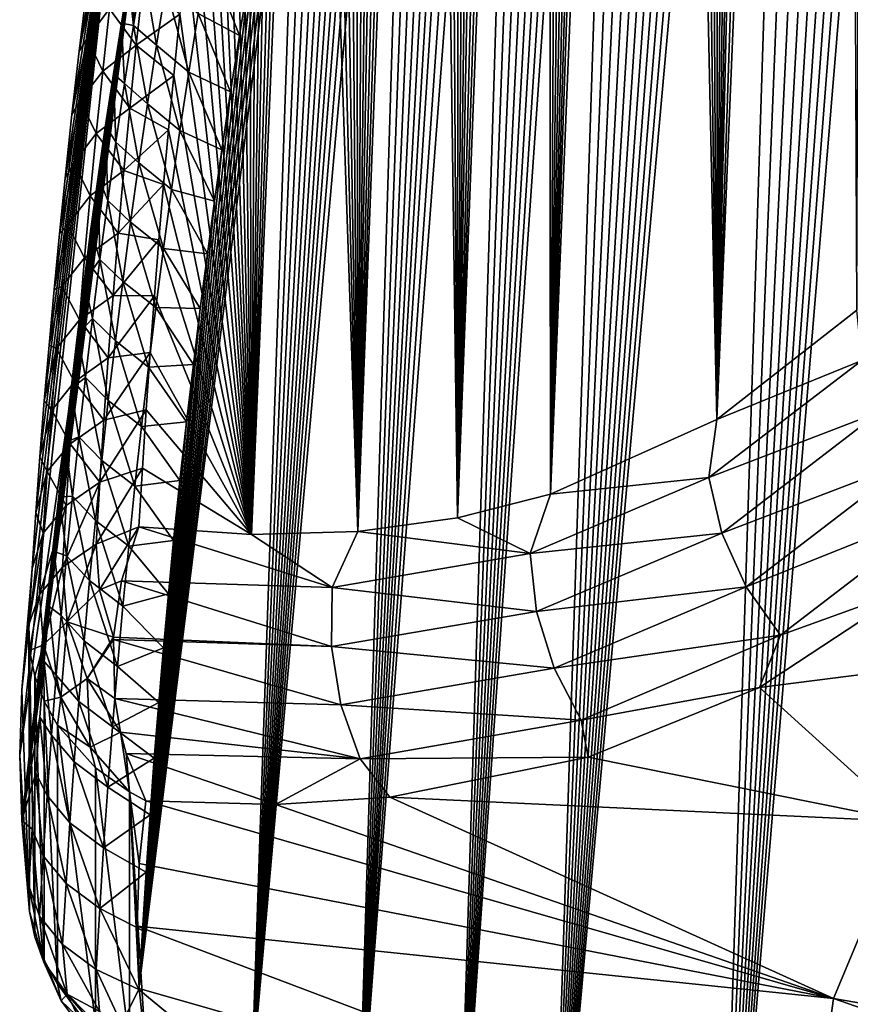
# Model space of a CAD drawing. Header units: metres. Extents: x -109 to 109, y -452 to 89.
# Tile 411 of 656: x 51.55 to 58.92, y -61.57 to -52.84. Entities that reach past the tile are written whole.
import ezdxf

# ---------------------------------------------------------------- set-up
doc = ezdxf.new("R2010")
doc.units = ezdxf.units.M
doc.layers.add('solid_k244270000c71_000_01_01', color=7, linetype='CONTINUOUS')

msp = doc.modelspace()

# ---------------------------------------------------------------- linework, layer by layer
at = {"layer": 'solid_k244270000c71_000_01_01'}
for points in [[(58.977356, -55.414265, 51.151218), (59.078644, -28.75354, 30.00012), (58.861858, -29.168509, 29.949097)], [(57.734726, -56.383423, 49.535679), (58.861858, -29.168509, 29.949097), (58.62178, -29.663279, 29.937052)], [(57.734726, -56.383423, 49.535679), (58.977356, -55.414265, 51.151218), (58.861858, -29.168509, 29.949097)], [(57.734726, -56.383423, 49.535679), (58.62178, -29.663279, 29.937052), (58.358158, -30.246037, 29.973164)], [(57.734726, -56.383423, 49.535679), (58.358158, -30.246037, 29.973164), (58.217323, -30.57308, 30.011999)], [(57.734726, -56.383423, 49.535679), (58.217323, -30.57308, 30.011999), (58.070343, -30.926153, 30.066753)], [(57.734726, -56.383423, 49.535679), (58.070343, -30.926153, 30.066753), (57.917103, -31.306305, 30.13843)], [(57.734726, -56.383423, 49.535679), (57.917103, -31.306305, 30.13843), (57.757484, -31.714895, 30.228279)], [(57.734726, -56.383423, 49.535679), (57.757484, -31.714895, 30.228279), (57.591381, -32.154144, 30.338236)], [(57.734726, -56.383423, 49.535679), (57.591381, -32.154144, 30.338236), (57.41869, -32.624855, 30.469128)], [(57.734726, -56.383423, 49.535679), (57.41869, -32.624855, 30.469128), (57.239338, -33.12986, 30.623398)], [(56.258945, -57.045113, 47.88673), (57.239338, -33.12986, 30.623398), (57.053246, -33.670612, 30.802397)], [(56.258945, -57.045113, 47.88673), (57.734726, -56.383423, 49.535679), (57.239338, -33.12986, 30.623398)], [(56.258945, -57.045113, 47.88673), (57.053246, -33.670612, 30.802397), (56.925396, -34.052017, 30.936386)], [(56.258945, -57.045113, 47.88673), (56.925396, -34.052017, 30.936386), (56.79451, -34.450832, 31.082731)], [(56.258945, -57.045113, 47.88673), (56.79451, -34.450832, 31.082731), (56.660599, -34.868553, 31.242683)], [(56.258945, -57.045113, 47.88673), (56.660599, -34.868553, 31.242683), (56.523621, -35.304604, 31.415842)], [(56.258945, -57.045113, 47.88673), (56.523621, -35.304604, 31.415842), (56.383659, -35.76115, 31.604057)], [(56.258945, -57.045113, 47.88673), (56.383659, -35.76115, 31.604057), (56.240681, -36.238136, 31.807314)], [(55.433678, -57.253407, 47.051598), (56.240681, -36.238136, 31.807314), (56.094746, -36.7365, 32.026485)], [(55.433678, -57.253407, 47.051598), (56.258945, -57.045113, 47.88673), (56.240681, -36.238136, 31.807314)], [(55.433678, -57.253407, 47.051598), (56.094746, -36.7365, 32.026485), (55.94598, -37.25824, 32.263306)], [(55.433678, -57.253407, 47.051598), (55.94598, -37.25824, 32.263306), (55.794312, -37.802612, 32.517178)], [(55.433678, -57.253407, 47.051598), (55.794312, -37.802612, 32.517178), (55.678829, -38.227417, 32.720276)], [(57.734528, -65.832397, 36.041077), (59.445171, -37.984074, 16.108624), (59.604755, -38.018047, 15.842284)], [(57.734528, -65.832397, 36.041077), (59.269676, -37.984177, 16.413589), (59.445171, -37.984074, 16.108624)], [(57.734528, -65.832397, 36.041077), (59.074516, -38.02655, 16.766474), (59.269676, -37.984177, 16.413589)], [(57.734528, -65.832397, 36.041077), (59.604755, -38.018047, 15.842284), (59.751698, -38.080597, 15.607064)], [(57.734528, -65.832397, 36.041077), (58.857353, -38.121574, 17.174843), (59.074516, -38.02655, 16.766474)], [(57.734528, -65.832397, 36.041077), (59.751698, -38.080597, 15.607064), (59.88937, -38.169247, 15.396356)], [(57.734528, -65.832397, 36.041077), (58.617283, -38.280582, 17.644276), (58.857353, -38.121574, 17.174843)], [(55.433678, -57.253407, 47.051598), (55.678829, -38.227417, 32.720276), (55.561905, -38.666973, 32.934761)], [(57.734528, -65.832397, 36.041077), (59.88937, -38.169247, 15.396356), (60.020508, -38.283016, 15.205)], [(56.258865, -64.509315, 37.2267), (58.488449, -38.387348, 17.903341), (58.617283, -38.280582, 17.644276)], [(57.734528, -65.832397, 36.041077), (56.258865, -64.509315, 37.2267), (58.617283, -38.280582, 17.644276)], [(58.97718, -67.019043, 34.577881), (57.734528, -65.832397, 36.041077), (60.020508, -38.283016, 15.205)], [(56.258865, -64.509315, 37.2267), (58.35368, -38.514755, 18.179802), (58.488449, -38.387348, 17.903341)], [(56.258865, -64.509315, 37.2267), (58.212875, -38.66362, 18.473969), (58.35368, -38.514755, 18.179802)], [(55.433678, -57.253407, 47.051598), (55.561905, -38.666973, 32.934761), (55.443462, -39.120533, 33.159996)], [(56.258865, -64.509315, 37.2267), (58.065937, -38.836323, 18.787138), (58.212875, -38.66362, 18.473969)], [(56.258865, -64.509315, 37.2267), (57.912735, -39.034161, 19.119949), (58.065937, -38.836323, 18.787138)], [(56.258865, -64.509315, 37.2267), (57.753151, -39.258751, 19.473244), (57.912735, -39.034161, 19.119949)], [(55.433678, -57.253407, 47.051598), (55.443462, -39.120533, 33.159996), (55.323715, -39.589615, 33.397369)], [(56.258865, -64.509315, 37.2267), (57.587097, -39.512741, 19.848469), (57.753151, -39.258751, 19.473244)], [(56.258865, -64.509315, 37.2267), (57.414471, -39.797203, 20.246111), (57.587097, -39.512741, 19.848469)], [(55.433678, -57.253407, 47.051598), (55.323715, -39.589615, 33.397369), (55.202827, -40.075489, 33.648026)], [(56.258865, -64.509315, 37.2267), (57.235172, -40.115337, 20.667988), (57.414471, -39.797203, 20.246111)], [(54.550137, -57.374477, 46.21056), (55.202827, -40.075489, 33.648026), (55.080627, -40.576984, 33.910889)], [(54.550137, -57.374477, 46.21056), (55.433678, -57.253407, 47.051598), (55.202827, -40.075489, 33.648026)], [(56.258865, -64.509315, 37.2267), (57.049129, -40.468922, 21.114994), (57.235172, -40.115337, 20.667988)], [(55.43364, -63.795826, 37.708031), (56.92131, -40.725548, 21.427626), (57.049129, -40.468922, 21.114994)], [(56.258865, -64.509315, 37.2267), (55.43364, -63.795826, 37.708031), (57.049129, -40.468922, 21.114994)], [(54.550137, -57.374477, 46.21056), (55.080627, -40.576984, 33.910889), (54.95734, -41.095322, 34.187111)], [(55.43364, -63.795826, 37.708031), (56.790462, -40.999737, 21.752388), (56.92131, -40.725548, 21.427626)], [(55.43364, -63.795826, 37.708031), (56.656593, -41.293179, 22.090246), (56.790462, -40.999737, 21.752388)], [(54.550137, -57.374477, 46.21056), (54.95734, -41.095322, 34.187111), (54.833309, -41.632389, 34.478455)], [(55.43364, -63.795826, 37.708031), (56.519672, -41.605293, 22.440807), (56.656593, -41.293179, 22.090246)], [(54.550137, -57.374477, 46.21056), (54.833309, -41.632389, 34.478455), (54.733456, -42.075127, 34.722004)], [(55.43364, -63.795826, 37.708031), (56.379772, -41.938553, 22.805464), (56.519672, -41.605293, 22.440807)], [(55.43364, -63.795826, 37.708031), (56.236862, -42.292927, 23.18417), (56.379772, -41.938553, 22.805464)], [(54.550137, -57.374477, 46.21056), (54.733456, -42.075127, 34.722004), (54.633022, -42.529293, 34.974686)], [(55.43364, -63.795826, 37.708031), (56.091, -42.669556, 23.577511), (56.236862, -42.292927, 23.18417)], [(54.550137, -57.374477, 46.21056), (54.633022, -42.529293, 34.974686), (54.53228, -42.996021, 35.237595)], [(54.550117, -63.046932, 38.109436), (55.942318, -43.070736, 23.986769), (56.091, -42.669556, 23.577511)], [(55.43364, -63.795826, 37.708031), (54.550117, -63.046932, 38.109436), (56.091, -42.669556, 23.577511)], [(54.550137, -57.374477, 46.21056), (54.53228, -42.996021, 35.237595), (54.431503, -43.476456, 35.511829)], [(54.550117, -63.046932, 38.109436), (55.790737, -43.49567, 24.411442), (55.942318, -43.070736, 23.986769)], [(54.550137, -57.374477, 46.21056), (54.431503, -43.476456, 35.511829), (54.330608, -43.970303, 35.797066)], [(54.550117, -63.046932, 38.109436), (55.675327, -43.831928, 24.741125), (55.790737, -43.49567, 24.411442)], [(54.550117, -63.046932, 38.109436), (55.558479, -44.183922, 25.080761), (55.675327, -43.831928, 24.741125)], [(54.550137, -57.374477, 46.21056), (54.330608, -43.970303, 35.797066), (54.229443, -44.476845, 36.092602)], [(54.550117, -63.046932, 38.109436), (55.440117, -44.550793, 25.429871), (55.558479, -44.183922, 25.080761)], [(54.550137, -57.374477, 46.21056), (54.229443, -44.476845, 36.092602), (54.128391, -44.997501, 36.39983)], [(54.550117, -63.046932, 38.109436), (55.320454, -44.934353, 25.7894), (55.440117, -44.550793, 25.429871)], [(54.550117, -63.046932, 38.109436), (55.199661, -45.336121, 26.160147), (55.320454, -44.934353, 25.7894)], [(53.608372, -57.40308, 45.36454), (54.128391, -44.997501, 36.39983), (54.027847, -45.53371, 36.720146)], [(53.608372, -57.40308, 45.36454), (54.550137, -57.374477, 46.21056), (54.128391, -44.997501, 36.39983)], [(54.550117, -63.046932, 38.109436), (55.07756, -45.754684, 26.541384), (55.199661, -45.336121, 26.160147)], [(53.608372, -57.40308, 45.36454), (54.027847, -45.53371, 36.720146), (53.927864, -46.085823, 37.053822)], [(53.608356, -62.261723, 38.425667), (54.954376, -46.191536, 26.933859), (55.07756, -45.754684, 26.541384)], [(54.550117, -63.046932, 38.109436), (53.608356, -62.261723, 38.425667), (55.07756, -45.754684, 26.541384)], [(53.608372, -57.40308, 45.36454), (53.927864, -46.085823, 37.053822), (53.82803, -46.65247, 37.399426)], [(53.608356, -62.261723, 38.425667), (54.830456, -46.648975, 27.338743), (54.954376, -46.191536, 26.933859)], [(53.608356, -62.261723, 38.425667), (54.730694, -47.029228, 27.67135), (54.830456, -46.648975, 27.338743)], [(53.608372, -57.40308, 45.36454), (53.82803, -46.65247, 37.399426), (53.745358, -47.136776, 37.697613)], [(53.608356, -62.261723, 38.425667), (54.63036, -47.421951, 28.011562), (54.730694, -47.029228, 27.67135)], [(53.608372, -57.40308, 45.36454), (53.745358, -47.136776, 37.697613), (53.663536, -47.633049, 38.006077)], [(53.608356, -62.261723, 38.425667), (54.529716, -47.828564, 28.360067), (54.63036, -47.421951, 28.011562)], [(53.608372, -57.40308, 45.36454), (53.663536, -47.633049, 38.006077), (53.582932, -48.142193, 38.325756)], [(53.608356, -62.261723, 38.425667), (54.429043, -48.250477, 28.717558), (54.529716, -47.828564, 28.360067)], [(53.608372, -57.40308, 45.36454), (53.582932, -48.142193, 38.325756), (53.503166, -48.663078, 38.65546)], [(53.608356, -62.261723, 38.425667), (54.328259, -48.687286, 29.083868), (54.429043, -48.250477, 28.717558)], [(53.608372, -57.40308, 45.36454), (53.503166, -48.663078, 38.65546), (53.424095, -49.195332, 38.994747)], [(53.608356, -62.261723, 38.425667), (54.227211, -49.138096, 29.458569), (54.328259, -48.687286, 29.083868)], [(53.608356, -62.261723, 38.425667), (54.126278, -49.604694, 29.842518), (54.227211, -49.138096, 29.458569)], [(53.608372, -57.40308, 45.36454), (53.424095, -49.195332, 38.994747), (53.346218, -49.740387, 39.345074)], [(53.608356, -62.261723, 38.425667), (54.025852, -50.088882, 30.236588), (54.126278, -49.604694, 29.842518)], [(53.608372, -57.40308, 45.36454), (53.346218, -49.740387, 39.345074), (53.280788, -50.218853, 39.655235)], [(52.608517, -61.438896, 38.650555), (53.925991, -50.591045, 30.641026), (54.025852, -50.088882, 30.236588)], [(53.608356, -62.261723, 38.425667), (52.608517, -61.438896, 38.650555), (54.025852, -50.088882, 30.236588)], [(53.608372, -57.40308, 45.36454), (53.280788, -50.218853, 39.655235), (53.216919, -50.708694, 39.975471)], [(52.608517, -61.438896, 38.650555), (53.826279, -51.109375, 31.055033), (53.925991, -50.591045, 30.641026)], [(53.608372, -57.40308, 45.36454), (53.216919, -50.708694, 39.975471), (53.154484, -51.211044, 40.306507)], [(52.470245, -50.854004, 35.608356), (52.582333, -52.099659, 33.738354), (51.551472, -59.359497, 41.563969)], [(51.57196, -58.779675, 42.39204), (52.470245, -50.854004, 35.608356), (51.551472, -59.359497, 41.563969)], [(51.57196, -58.779675, 42.39204), (51.663021, -57.704185, 42.865921), (52.470245, -50.854004, 35.608356)], [(51.663021, -57.704185, 42.865921), (51.69566, -57.208294, 42.515732), (52.470245, -50.854004, 35.608356)], [(51.69566, -57.208294, 42.515732), (51.731312, -56.712933, 42.168491), (52.470245, -50.854004, 35.608356)], [(51.731312, -56.712933, 42.168491), (51.769947, -56.218121, 41.824192), (52.470245, -50.854004, 35.608356)], [(51.769947, -56.218121, 41.824192), (51.811535, -55.723869, 41.482838), (52.470245, -50.854004, 35.608356)], [(51.811535, -55.723869, 41.482838), (51.856052, -55.230202, 41.144424), (52.470245, -50.854004, 35.608356)], [(51.856052, -55.230202, 41.144424), (51.9035, -54.73679, 40.808697), (52.470245, -50.854004, 35.608356)], [(51.9035, -54.73679, 40.808697), (51.953934, -54.242912, 40.475109), (52.470245, -50.854004, 35.608356)], [(51.953934, -54.242912, 40.475109), (52.015121, -53.678852, 40.097145), (52.470245, -50.854004, 35.608356)], [(52.015121, -53.678852, 40.097145), (52.079929, -53.11639, 39.723526), (52.470245, -50.854004, 35.608356)], [(52.079929, -53.11639, 39.723526), (52.148148, -52.556767, 39.355137), (52.470245, -50.854004, 35.608356)], [(52.608517, -61.438896, 38.650555), (53.74371, -51.555004, 31.407913), (53.826279, -51.109375, 31.055033)], [(53.608372, -57.40308, 45.36454), (53.154484, -51.211044, 40.306507), (53.092697, -51.726181, 40.64793)], [(52.608517, -61.438896, 38.650555), (53.661995, -52.014339, 31.768496), (53.74371, -51.555004, 31.407913)], [(53.608372, -57.40308, 45.36454), (53.092697, -51.726181, 40.64793), (53.032143, -52.252529, 40.998962)], [(52.608517, -61.438896, 38.650555), (53.581501, -52.48856, 32.137299), (53.661995, -52.014339, 31.768496)], [(52.582333, -52.099659, 33.738354), (51.57196, -59.939316, 40.735901), (51.551472, -59.359497, 41.563969)], [(52.582333, -52.099659, 33.738354), (52.517406, -52.479912, 34.03587), (51.57196, -59.939316, 40.735901)], [(52.562103, -52.886997, 33.86076), (52.517406, -52.479912, 34.03587), (52.582333, -52.099659, 33.738354)], [(52.645817, -52.372051, 33.471321), (52.562103, -52.886997, 33.86076), (52.582333, -52.099659, 33.738354)], [(53.608372, -57.40308, 45.36454), (53.032143, -52.252529, 40.998962), (52.97348, -52.788433, 41.358849)], [(53.219669, -52.267242, 32.353497), (53.501858, -52.976135, 32.513649), (53.134068, -52.783192, 32.749928)], [(53.219669, -52.267242, 32.353497), (53.581501, -52.48856, 32.137299), (53.501858, -52.976135, 32.513649)], [(52.645817, -52.372051, 33.471321), (52.765015, -53.063049, 33.443821), (52.562103, -52.886997, 33.86076)], [(52.645817, -52.372051, 33.471321), (52.848629, -52.543652, 33.049477), (52.765015, -53.063049, 33.443821)], [(52.215218, -52.450748, 39.796635), (52.148148, -52.556767, 39.355137), (52.079929, -53.11639, 39.723526)], [(52.149963, -53.003132, 40.168987), (52.215218, -52.450748, 39.796635), (52.079929, -53.11639, 39.723526)], [(52.349205, -52.73975, 40.516045), (52.215218, -52.450748, 39.796635), (52.149963, -53.003132, 40.168987)], [(52.517406, -52.479912, 34.03587), (52.453705, -52.866467, 34.336281), (51.57196, -59.939316, 40.735901)], [(52.58596, -53.064056, 41.189232), (52.64653, -52.50687, 40.81292), (52.349205, -52.73975, 40.516045)], [(52.562103, -52.886997, 33.86076), (52.453705, -52.866467, 34.336281), (52.517406, -52.479912, 34.03587)], [(52.58596, -53.064056, 41.189232), (52.97348, -52.788433, 41.358849), (52.64653, -52.50687, 40.81292)], [(52.608517, -61.438896, 38.650555), (53.501858, -52.976135, 32.513649), (53.581501, -52.48856, 32.137299)], [(53.051956, -53.301064, 33.14465), (52.765015, -53.063049, 33.443821), (52.848629, -52.543652, 33.049477)], [(53.134068, -52.783192, 32.749928), (53.051956, -53.301064, 33.14465), (52.848629, -52.543652, 33.049477)], [(52.288277, -53.293602, 40.891182), (52.349205, -52.73975, 40.516045), (52.149963, -53.003132, 40.168987)], [(52.58596, -53.064056, 41.189232), (52.349205, -52.73975, 40.516045), (52.288277, -53.293602, 40.891182)], [(52.58596, -53.064056, 41.189232), (52.917374, -53.332249, 41.726807), (52.97348, -52.788433, 41.358849)], [(53.608372, -57.40308, 45.36454), (52.97348, -52.788433, 41.358849), (52.917374, -53.332249, 41.726807)], [(53.134068, -52.783192, 32.749928), (53.422916, -53.476536, 32.897354), (53.051956, -53.301064, 33.14465)], [(53.134068, -52.783192, 32.749928), (53.501858, -52.976135, 32.513649), (53.422916, -53.476536, 32.897354)], [(52.453705, -52.866467, 34.336281), (52.382473, -53.316158, 34.683254), (51.57196, -59.939316, 40.735901)], [(52.481976, -53.403625, 34.248608), (52.382473, -53.316158, 34.683254), (52.453705, -52.866467, 34.336281)], [(52.562103, -52.886997, 33.86076), (52.481976, -53.403625, 34.248608), (52.453705, -52.866467, 34.336281)], [(52.562103, -52.886997, 33.86076), (52.684971, -53.584232, 33.836517), (52.481976, -53.403625, 34.248608)], [(52.562103, -52.886997, 33.86076), (52.765015, -53.063049, 33.443821), (52.684971, -53.584232, 33.836517)], [(52.608517, -61.438896, 38.650555), (53.422916, -53.476536, 32.897354), (53.501858, -52.976135, 32.513649)], [(52.149963, -53.003132, 40.168987), (52.079929, -53.11639, 39.723526), (52.015121, -53.678852, 40.097145)], [(52.088409, -53.554619, 40.543236), (52.149963, -53.003132, 40.168987), (52.015121, -53.678852, 40.097145)], [(52.288277, -53.293602, 40.891182), (52.149963, -53.003132, 40.168987), (52.088409, -53.554619, 40.543236)], [(52.528984, -53.620293, 41.567547), (52.58596, -53.064056, 41.189232), (52.288277, -53.293602, 40.891182)], [(52.528984, -53.620293, 41.567547), (52.917374, -53.332249, 41.726807), (52.58596, -53.064056, 41.189232)], [(52.97332, -53.820789, 33.537697), (52.684971, -53.584232, 33.836517), (52.765015, -53.063049, 33.443821)], [(53.051956, -53.301064, 33.14465), (52.97332, -53.820789, 33.537697), (52.765015, -53.063049, 33.443821)], [(52.382473, -53.316158, 34.683254), (52.31353, -53.770973, 35.031487), (51.57196, -59.939316, 40.735901)], [(52.230976, -53.846539, 41.268234), (52.288277, -53.293602, 40.891182), (52.088409, -53.554619, 40.543236)], [(52.528984, -53.620293, 41.567547), (52.288277, -53.293602, 40.891182), (52.230976, -53.846539, 41.268234)], [(52.405411, -53.921886, 34.634907), (52.31353, -53.770973, 35.031487), (52.382473, -53.316158, 34.683254)], [(52.481976, -53.403625, 34.248608), (52.405411, -53.921886, 34.634907), (52.382473, -53.316158, 34.683254)], [(52.528984, -53.620293, 41.567547), (52.870911, -53.813278, 42.05479), (52.917374, -53.332249, 41.726807)], [(53.608372, -57.40308, 45.36454), (52.917374, -53.332249, 41.726807), (52.870911, -53.813278, 42.05479)], [(53.051956, -53.301064, 33.14465), (53.345161, -53.991657, 33.289295), (52.97332, -53.820789, 33.537697)], [(53.051956, -53.301064, 33.14465), (53.422916, -53.476536, 32.897354), (53.345161, -53.991657, 33.289295)], [(52.481976, -53.403625, 34.248608), (52.608475, -54.10714, 34.227612), (52.405411, -53.921886, 34.634907)], [(52.481976, -53.403625, 34.248608), (52.684971, -53.584232, 33.836517), (52.608475, -54.10714, 34.227612)], [(52.608517, -61.438896, 38.650555), (53.345161, -53.991657, 33.289295), (53.422916, -53.476536, 32.897354)], [(52.088409, -53.554619, 40.543236), (52.015121, -53.678852, 40.097145), (51.953934, -54.242912, 40.475109)], [(52.030537, -54.105206, 40.919334), (52.088409, -53.554619, 40.543236), (51.953934, -54.242912, 40.475109)], [(52.230976, -53.846539, 41.268234), (52.088409, -53.554619, 40.543236), (52.030537, -54.105206, 40.919334)], [(52.898144, -54.342304, 33.929104), (52.608475, -54.10714, 34.227612), (52.684971, -53.584232, 33.836517)], [(52.97332, -53.820789, 33.537697), (52.898144, -54.342304, 33.929104), (52.684971, -53.584232, 33.836517)], [(52.475586, -54.175571, 41.947815), (52.528984, -53.620293, 41.567547), (52.230976, -53.846539, 41.268234)], [(52.475586, -54.175571, 41.947815), (52.870911, -53.813278, 42.05479), (52.528984, -53.620293, 41.567547)], [(52.31353, -53.770973, 35.031487), (52.247185, -54.229225, 35.379612), (51.57196, -59.939316, 40.735901)], [(52.332386, -54.441711, 35.019699), (52.247185, -54.229225, 35.379612), (52.31353, -53.770973, 35.031487)], [(52.405411, -53.921886, 34.634907), (52.332386, -54.441711, 35.019699), (52.31353, -53.770973, 35.031487)], [(52.177292, -54.39856, 41.647141), (52.230976, -53.846539, 41.268234), (52.030537, -54.105206, 40.919334)], [(52.475586, -54.175571, 41.947815), (52.230976, -53.846539, 41.268234), (52.177292, -54.39856, 41.647141)], [(52.475586, -54.175571, 41.947815), (52.827106, -54.298653, 42.388138), (52.870911, -53.813278, 42.05479)], [(53.608372, -57.40308, 45.36454), (52.870911, -53.813278, 42.05479), (52.827106, -54.298653, 42.388138)], [(52.97332, -53.820789, 33.537697), (53.279839, -54.446339, 33.632473), (52.898144, -54.342304, 33.929104)], [(52.97332, -53.820789, 33.537697), (53.345161, -53.991657, 33.289295), (53.279839, -54.446339, 33.632473)], [(52.405411, -53.921886, 34.634907), (52.535507, -54.631706, 34.617134), (52.332386, -54.441711, 35.019699)], [(52.405411, -53.921886, 34.634907), (52.608475, -54.10714, 34.227612), (52.535507, -54.631706, 34.617134)], [(52.608517, -61.438896, 38.650555), (53.279839, -54.446339, 33.632473), (53.345161, -53.991657, 33.289295)], [(52.030537, -54.105206, 40.919334), (51.953934, -54.242912, 40.475109), (51.9035, -54.73679, 40.808697)], [(51.976341, -54.654903, 41.297226), (52.030537, -54.105206, 40.919334), (51.9035, -54.73679, 40.808697)], [(52.177292, -54.39856, 41.647141), (52.030537, -54.105206, 40.919334), (51.976341, -54.654903, 41.297226)], [(52.826412, -54.865536, 34.318913), (52.535507, -54.631706, 34.617134), (52.608475, -54.10714, 34.227612)], [(52.898144, -54.342304, 33.929104), (52.826412, -54.865536, 34.318913), (52.608475, -54.10714, 34.227612)], [(52.425766, -54.729897, 42.329994), (52.475586, -54.175571, 41.947815), (52.177292, -54.39856, 41.647141)], [(52.425766, -54.729897, 42.329994), (52.827106, -54.298653, 42.388138), (52.475586, -54.175571, 41.947815)], [(52.247185, -54.229225, 35.379612), (52.183533, -54.690514, 35.727234), (51.57196, -59.939316, 40.735901)], [(52.26289, -54.963051, 35.403011), (52.183533, -54.690514, 35.727234), (52.247185, -54.229225, 35.379612)], [(52.332386, -54.441711, 35.019699), (52.26289, -54.963051, 35.403011), (52.247185, -54.229225, 35.379612)], [(52.425766, -54.729897, 42.329994), (52.785431, -54.789753, 42.727474), (52.827106, -54.298653, 42.388138)], [(53.608372, -57.40308, 45.36454), (52.827106, -54.298653, 42.388138), (52.785431, -54.789753, 42.727474)], [(52.127216, -54.949661, 42.027874), (52.177292, -54.39856, 41.647141), (51.976341, -54.654903, 41.297226)], [(52.425766, -54.729897, 42.329994), (52.177292, -54.39856, 41.647141), (52.127216, -54.949661, 42.027874)], [(52.898144, -54.342304, 33.929104), (53.216068, -54.914406, 33.982914), (52.826412, -54.865536, 34.318913)], [(52.898144, -54.342304, 33.929104), (53.279839, -54.446339, 33.632473), (53.216068, -54.914406, 33.982914)], [(52.332386, -54.441711, 35.019699), (52.466053, -55.157871, 35.005123), (52.26289, -54.963051, 35.403011)], [(52.332386, -54.441711, 35.019699), (52.535507, -54.631706, 34.617134), (52.466053, -55.157871, 35.005123)], [(52.608517, -61.438896, 38.650555), (53.216068, -54.914406, 33.982914), (53.279839, -54.446339, 33.632473)], [(51.976341, -54.654903, 41.297226), (51.9035, -54.73679, 40.808697), (51.856052, -55.230202, 41.144424)], [(51.925812, -55.203709, 41.67688), (51.976341, -54.654903, 41.297226), (51.856052, -55.230202, 41.144424)], [(52.127216, -54.949661, 42.027874), (51.976341, -54.654903, 41.297226), (51.925812, -55.203709, 41.67688)], [(52.75811, -55.39043, 34.707146), (52.466053, -55.157871, 35.005123), (52.535507, -54.631706, 34.617134)], [(52.826412, -54.865536, 34.318913), (52.75811, -55.39043, 34.707146), (52.535507, -54.631706, 34.617134)], [(52.183533, -54.690514, 35.727234), (52.122238, -55.157589, 36.076412), (51.57196, -59.939316, 40.735901)], [(52.26289, -54.963051, 35.403011), (52.122238, -55.157589, 36.076412), (52.183533, -54.690514, 35.727234)], [(52.379517, -55.283253, 42.714046), (52.425766, -54.729897, 42.329994), (52.127216, -54.949661, 42.027874)], [(52.379517, -55.283253, 42.714046), (52.785431, -54.789753, 42.727474), (52.425766, -54.729897, 42.329994)], [(52.379517, -55.283253, 42.714046), (52.745846, -55.286694, 43.072834), (52.785431, -54.789753, 42.727474)], [(53.608372, -57.40308, 45.36454), (52.785431, -54.789753, 42.727474), (52.745846, -55.286694, 43.072834)], [(52.608517, -61.438896, 38.650555), (53.153717, -55.396957, 34.341465), (53.216068, -54.914406, 33.982914)], [(52.826412, -54.865536, 34.318913), (53.153717, -55.396957, 34.341465), (52.75811, -55.39043, 34.707146)], [(52.826412, -54.865536, 34.318913), (53.216068, -54.914406, 33.982914), (53.153717, -55.396957, 34.341465)], [(52.080753, -55.49984, 42.410397), (52.127216, -54.949661, 42.027874), (51.925812, -55.203709, 41.67688)], [(52.379517, -55.283253, 42.714046), (52.127216, -54.949661, 42.027874), (52.080753, -55.49984, 42.410397)], [(52.26289, -54.963051, 35.403011), (52.196907, -55.485863, 35.784866), (52.122238, -55.157589, 36.076412)], [(52.26289, -54.963051, 35.403011), (52.400105, -55.685589, 35.391602), (52.196907, -55.485863, 35.784866)], [(52.26289, -54.963051, 35.403011), (52.466053, -55.157871, 35.005123), (52.400105, -55.685589, 35.391602)], [(52.122238, -55.157589, 36.076412), (52.063435, -55.629848, 36.426739), (51.57196, -59.939316, 40.735901)], [(52.196907, -55.485863, 35.784866), (52.063435, -55.629848, 36.426739), (52.122238, -55.157589, 36.076412)], [(52.693226, -55.916931, 35.093834), (52.400105, -55.685589, 35.391602), (52.466053, -55.157871, 35.005123)], [(52.75811, -55.39043, 34.707146), (52.693226, -55.916931, 35.093834), (52.466053, -55.157871, 35.005123)], [(51.925812, -55.203709, 41.67688), (51.856052, -55.230202, 41.144424), (51.811535, -55.723869, 41.482838)], [(51.878948, -55.751617, 42.058266), (51.925812, -55.203709, 41.67688), (51.811535, -55.723869, 41.482838)], [(52.080753, -55.49984, 42.410397), (51.925812, -55.203709, 41.67688), (51.878948, -55.751617, 42.058266)], [(52.336838, -55.83564, 43.099941), (52.379517, -55.283253, 42.714046), (52.080753, -55.49984, 42.410397)], [(52.336838, -55.83564, 43.099941), (52.745846, -55.286694, 43.072834), (52.379517, -55.283253, 42.714046)], [(52.336838, -55.83564, 43.099941), (52.708355, -55.789478, 43.424217), (52.745846, -55.286694, 43.072834)], [(53.608372, -57.40308, 45.36454), (52.745846, -55.286694, 43.072834), (52.708355, -55.789478, 43.424217)], [(52.608517, -61.438896, 38.650555), (53.092007, -55.893707, 34.708534), (53.153717, -55.396957, 34.341465)], [(52.75811, -55.39043, 34.707146), (53.092007, -55.893707, 34.708534), (52.693226, -55.916931, 35.093834)], [(52.75811, -55.39043, 34.707146), (53.153717, -55.396957, 34.341465), (53.092007, -55.893707, 34.708534)], [(59.021641, -55.857792, 51.430943), (58.977356, -55.414265, 51.151218), (57.734726, -56.383423, 49.535679)], [(52.037888, -56.049091, 42.794674), (52.080753, -55.49984, 42.410397), (51.878948, -55.751617, 42.058266)], [(52.336838, -55.83564, 43.099941), (52.080753, -55.49984, 42.410397), (52.037888, -56.049091, 42.794674)], [(52.196907, -55.485863, 35.784866), (52.13443, -56.010101, 36.165291), (52.063435, -55.629848, 36.426739)], [(52.196907, -55.485863, 35.784866), (52.337646, -56.214809, 35.776585), (52.13443, -56.010101, 36.165291)], [(52.196907, -55.485863, 35.784866), (52.400105, -55.685589, 35.391602), (52.337646, -56.214809, 35.776585)], [(52.063435, -55.629848, 36.426739), (52.007286, -56.106411, 36.777603), (51.57196, -59.939316, 40.735901)], [(52.13443, -56.010101, 36.165291), (52.007286, -56.106411, 36.777603), (52.063435, -55.629848, 36.426739)], [(52.631756, -56.444996, 35.478989), (52.337646, -56.214809, 35.776585), (52.400105, -55.685589, 35.391602)], [(52.693226, -55.916931, 35.093834), (52.631756, -56.444996, 35.478989), (52.400105, -55.685589, 35.391602)], [(51.878948, -55.751617, 42.058266), (51.811535, -55.723869, 41.482838), (51.769947, -56.218121, 41.824192)], [(51.835743, -56.29863, 42.441349), (51.878948, -55.751617, 42.058266), (51.769947, -56.218121, 41.824192)], [(52.037888, -56.049091, 42.794674), (51.878948, -55.751617, 42.058266), (51.835743, -56.29863, 42.441349)], [(52.297729, -56.387047, 43.487644), (52.672966, -56.298122, 43.781609), (52.708355, -55.789478, 43.424217)], [(52.297729, -56.387047, 43.487644), (52.708355, -55.789478, 43.424217), (52.336838, -55.83564, 43.099941)], [(53.608372, -57.40308, 45.36454), (52.708355, -55.789478, 43.424217), (52.672966, -56.298122, 43.781609)], [(52.297729, -56.387047, 43.487644), (52.336838, -55.83564, 43.099941), (52.037888, -56.049091, 42.794674)], [(57.665771, -56.898117, 49.682194), (59.021641, -55.857792, 51.430943), (57.734726, -56.383423, 49.535679)], [(59.182793, -56.314838, 51.637383), (59.021641, -55.857792, 51.430943), (57.665771, -56.898117, 49.682194)], [(52.608517, -61.438896, 38.650555), (53.031521, -56.403355, 35.08287), (53.092007, -55.893707, 34.708534)], [(52.693226, -55.916931, 35.093834), (53.031521, -56.403355, 35.08287), (52.631756, -56.444996, 35.478989)], [(52.693226, -55.916931, 35.093834), (53.092007, -55.893707, 34.708534), (53.031521, -56.403355, 35.08287)], [(51.998627, -56.597412, 43.180672), (52.037888, -56.049091, 42.794674), (51.835743, -56.29863, 42.441349)], [(52.297729, -56.387047, 43.487644), (52.037888, -56.049091, 42.794674), (51.998627, -56.597412, 43.180672)], [(52.13443, -56.010101, 36.165291), (52.075443, -56.535728, 36.544308), (52.007286, -56.106411, 36.777603)], [(52.13443, -56.010101, 36.165291), (52.278671, -56.745491, 36.160099), (52.075443, -56.535728, 36.544308)], [(52.13443, -56.010101, 36.165291), (52.337646, -56.214809, 35.776585), (52.278671, -56.745491, 36.160099)], [(52.007286, -56.106411, 36.777603), (51.95393, -56.586399, 37.128395), (51.57196, -59.939316, 40.735901)], [(52.075443, -56.535728, 36.544308), (51.95393, -56.586399, 37.128395), (52.007286, -56.106411, 36.777603)], [(51.835743, -56.29863, 42.441349), (51.769947, -56.218121, 41.824192), (51.731312, -56.712933, 42.168491)], [(52.573685, -56.974571, 35.862629), (52.278671, -56.745491, 36.160099), (52.337646, -56.214809, 35.776585)], [(52.631756, -56.444996, 35.478989), (52.573685, -56.974571, 35.862629), (52.337646, -56.214809, 35.776585)], [(51.796192, -56.844738, 42.826099), (51.835743, -56.29863, 42.441349), (51.731312, -56.712933, 42.168491)], [(51.998627, -56.597412, 43.180672), (51.835743, -56.29863, 42.441349), (51.796192, -56.844738, 42.826099)], [(52.26218, -56.937469, 43.877117), (52.639687, -56.812622, 44.145008), (52.672966, -56.298122, 43.781609)], [(52.26218, -56.937469, 43.877117), (52.672966, -56.298122, 43.781609), (52.297729, -56.387047, 43.487644)], [(53.608372, -57.40308, 45.36454), (52.672966, -56.298122, 43.781609), (52.639687, -56.812622, 44.145008)], [(57.780384, -57.389091, 49.834785), (59.182793, -56.314838, 51.637383), (57.665771, -56.898117, 49.682194)], [(59.44978, -56.753132, 51.7561), (59.182793, -56.314838, 51.637383), (57.780384, -57.389091, 49.834785)], [(52.26218, -56.937469, 43.877117), (52.297729, -56.387047, 43.487644), (51.998627, -56.597412, 43.180672)], [(52.608517, -61.438896, 38.650555), (52.972923, -56.924564, 35.46315), (53.031521, -56.403355, 35.08287)], [(52.631756, -56.444996, 35.478989), (53.031521, -56.403355, 35.08287), (52.972923, -56.924564, 35.46315)], [(57.665771, -56.898117, 49.682194), (57.734726, -56.383423, 49.535679), (56.258945, -57.045113, 47.88673)], [(52.631756, -56.444996, 35.478989), (52.972923, -56.924564, 35.46315), (52.573685, -56.974571, 35.862629)], [(52.075443, -56.535728, 36.544308), (52.019936, -57.062695, 36.921932), (51.95393, -56.586399, 37.128395)], [(52.075443, -56.535728, 36.544308), (52.223167, -57.277588, 36.542164), (52.019936, -57.062695, 36.921932)], [(52.075443, -56.535728, 36.544308), (52.278671, -56.745491, 36.160099), (52.223167, -57.277588, 36.542164)], [(51.95393, -56.586399, 37.128395), (51.903481, -57.06892, 37.4785), (51.57196, -59.939316, 40.735901)], [(51.962959, -57.144791, 43.568363), (51.998627, -56.597412, 43.180672), (51.796192, -56.844738, 42.826099)], [(52.019936, -57.062695, 36.921932), (51.903481, -57.06892, 37.4785), (51.95393, -56.586399, 37.128395)], [(52.26218, -56.937469, 43.877117), (51.998627, -56.597412, 43.180672), (51.962959, -57.144791, 43.568363)], [(51.796192, -56.844738, 42.826099), (51.731312, -56.712933, 42.168491), (51.69566, -57.208294, 42.515732)], [(52.519009, -57.505611, 36.244778), (52.223167, -57.277588, 36.542164), (52.278671, -56.745491, 36.160099)], [(52.573685, -56.974571, 35.862629), (52.519009, -57.505611, 36.244778), (52.278671, -56.745491, 36.160099)], [(57.996582, -57.86578, 49.893974), (59.44978, -56.753132, 51.7561), (57.780384, -57.389091, 49.834785)], [(59.804081, -57.142269, 51.778858), (59.44978, -56.753132, 51.7561), (57.996582, -57.86578, 49.893974)], [(51.760292, -57.389942, 43.212479), (51.796192, -56.844738, 42.826099), (51.69566, -57.208294, 42.515732)], [(51.962959, -57.144791, 43.568363), (51.796192, -56.844738, 42.826099), (51.760292, -57.389942, 43.212479)], [(52.230194, -57.486893, 44.268326), (52.608517, -57.332981, 44.514408), (52.639687, -56.812622, 44.145008)], [(52.26218, -56.937469, 43.877117), (52.230194, -57.486893, 44.268326), (52.639687, -56.812622, 44.145008)], [(53.608372, -57.40308, 45.36454), (52.639687, -56.812622, 44.145008), (52.608517, -57.332981, 44.514408)], [(52.573685, -56.974571, 35.862629), (52.972923, -56.924564, 35.46315), (52.916885, -57.456001, 35.848057)], [(52.608517, -61.438896, 38.650555), (52.916885, -57.456001, 35.848057), (52.972923, -56.924564, 35.46315)], [(56.080193, -57.572052, 47.943626), (57.665771, -56.898117, 49.682194), (56.258945, -57.045113, 47.88673)], [(57.780384, -57.389091, 49.834785), (57.665771, -56.898117, 49.682194), (56.080193, -57.572052, 47.943626)], [(52.26218, -56.937469, 43.877117), (51.962959, -57.144791, 43.568363), (51.930882, -57.691227, 43.95771)], [(52.26218, -56.937469, 43.877117), (51.930882, -57.691227, 43.95771), (52.230194, -57.486893, 44.268326)], [(52.573685, -56.974571, 35.862629), (52.916885, -57.456001, 35.848057), (52.519009, -57.505611, 36.244778)], [(51.903481, -57.06892, 37.4785), (51.856026, -57.553215, 37.827377), (51.57196, -59.939316, 40.735901)], [(51.967899, -57.590961, 37.298187), (51.856026, -57.553215, 37.827377), (51.903481, -57.06892, 37.4785)], [(52.019936, -57.062695, 36.921932), (51.967899, -57.590961, 37.298187), (51.903481, -57.06892, 37.4785)], [(52.019936, -57.062695, 36.921932), (52.171131, -57.81105, 36.922798), (51.967899, -57.590961, 37.298187)], [(52.019936, -57.062695, 36.921932), (52.223167, -57.277588, 36.542164), (52.171131, -57.81105, 36.922798)], [(56.080193, -57.572052, 47.943626), (56.258945, -57.045113, 47.88673), (55.433678, -57.253407, 47.051598)], [(51.962959, -57.144791, 43.568363), (51.760292, -57.389942, 43.212479), (51.728039, -57.934235, 43.600464)], [(51.962959, -57.144791, 43.568363), (51.728039, -57.934235, 43.600464), (51.930882, -57.691227, 43.95771)], [(58.299374, -58.295113, 49.855656), (59.804081, -57.142269, 51.778858), (57.996582, -57.86578, 49.893974)], [(58.299374, -58.295113, 49.855656), (59.452114, -57.879704, 50.930832), (59.804081, -57.142269, 51.778858)], [(51.760292, -57.389942, 43.212479), (51.69566, -57.208294, 42.515732), (51.663021, -57.704185, 42.865921)], [(52.467716, -58.038067, 36.625454), (52.171131, -57.81105, 36.922798), (52.223167, -57.277588, 36.542164)], [(52.519009, -57.505611, 36.244778), (52.467716, -58.038067, 36.625454), (52.223167, -57.277588, 36.542164)], [(56.080193, -57.572052, 47.943626), (55.433678, -57.253407, 47.051598), (54.550137, -57.374477, 46.21056)], [(52.257969, -57.89188, 44.518692), (52.608517, -57.332981, 44.514408), (52.230194, -57.486893, 44.268326)], [(52.257969, -57.89188, 44.518692), (52.45507, -57.813889, 44.663055), (52.608517, -57.332981, 44.514408)], [(52.45507, -57.813889, 44.663055), (54.323124, -57.87318, 46.259872), (52.608517, -57.332981, 44.514408)], [(54.323124, -57.87318, 46.259872), (53.608372, -57.40308, 45.36454), (52.608517, -57.332981, 44.514408)], [(51.760292, -57.389942, 43.212479), (51.663021, -57.704185, 42.865921), (51.633423, -58.200592, 43.219051)], [(51.728039, -57.934235, 43.600464), (51.760292, -57.389942, 43.212479), (51.633423, -58.200592, 43.219051)], [(52.519009, -57.505611, 36.244778), (52.916885, -57.456001, 35.848057), (52.870476, -57.928349, 36.187614)], [(52.608517, -61.438896, 38.650555), (52.870476, -57.928349, 36.187614), (52.916885, -57.456001, 35.848057)], [(54.323124, -57.87318, 46.259872), (54.550137, -57.374477, 46.21056), (53.608372, -57.40308, 45.36454)], [(54.323124, -57.87318, 46.259872), (56.080193, -57.572052, 47.943626), (54.550137, -57.374477, 46.21056)], [(56.137249, -58.084881, 48.049587), (57.780384, -57.389091, 49.834785), (56.080193, -57.572052, 47.943626)], [(57.996582, -57.86578, 49.893974), (57.780384, -57.389091, 49.834785), (56.137249, -58.084881, 48.049587)], [(51.973488, -58.176922, 44.250977), (52.230194, -57.486893, 44.268326), (51.930882, -57.691227, 43.95771)], [(52.257969, -57.89188, 44.518692), (52.230194, -57.486893, 44.268326), (51.973488, -58.176922, 44.250977)], [(52.519009, -57.505611, 36.244778), (52.870476, -57.928349, 36.187614), (52.467716, -58.038067, 36.625454)], [(51.856026, -57.553215, 37.827377), (51.811508, -58.040081, 38.175549), (51.57196, -59.939316, 40.735901)], [(51.919331, -58.120495, 37.673084), (51.811508, -58.040081, 38.175549), (51.856026, -57.553215, 37.827377)], [(51.967899, -57.590961, 37.298187), (51.919331, -58.120495, 37.673084), (51.856026, -57.553215, 37.827377)], [(51.967899, -57.590961, 37.298187), (52.122547, -58.345844, 37.30201), (51.919331, -58.120495, 37.673084)], [(51.967899, -57.590961, 37.298187), (52.171131, -57.81105, 36.922798), (52.122547, -58.345844, 37.30201)], [(56.137249, -58.084881, 48.049587), (56.080193, -57.572052, 47.943626), (54.323124, -57.87318, 46.259872)], [(51.57196, -58.779675, 42.39204), (51.633423, -58.200592, 43.219051), (51.663021, -57.704185, 42.865921)], [(51.764107, -58.381321, 43.872791), (51.930882, -57.691227, 43.95771), (51.728039, -57.934235, 43.600464)], [(51.973488, -58.176922, 44.250977), (51.930882, -57.691227, 43.95771), (51.764107, -58.381321, 43.872791)], [(52.257969, -57.89188, 44.518692), (51.973488, -58.176922, 44.250977), (52.383858, -58.312565, 44.706577)], [(52.419807, -58.571907, 37.004658), (52.122547, -58.345844, 37.30201), (52.171131, -57.81105, 36.922798)], [(52.467716, -58.038067, 36.625454), (52.419807, -58.571907, 37.004658), (52.171131, -57.81105, 36.922798)], [(52.257969, -57.89188, 44.518692), (52.383858, -58.312565, 44.706577), (52.45507, -57.813889, 44.663055)], [(52.383858, -58.312565, 44.706577), (54.316303, -58.395344, 46.328995), (52.45507, -57.813889, 44.663055)], [(54.316303, -58.395344, 46.328995), (54.323124, -57.87318, 46.259872), (52.45507, -57.813889, 44.663055)], [(54.316303, -58.395344, 46.328995), (56.137249, -58.084881, 48.049587), (54.323124, -57.87318, 46.259872)], [(56.291348, -58.588547, 48.056812), (57.996582, -57.86578, 49.893974), (56.137249, -58.084881, 48.049587)], [(58.299374, -58.295113, 49.855656), (57.996582, -57.86578, 49.893974), (56.291348, -58.588547, 48.056812)], [(59.452114, -57.879704, 50.930832), (58.1143, -58.759201, 49.306316), (60.505188, -58.454536, 50.879333)], [(58.299374, -58.295113, 49.855656), (58.1143, -58.759201, 49.306316), (59.452114, -57.879704, 50.930832)], [(51.63982, -58.430256, 43.377815), (51.728039, -57.934235, 43.600464), (51.633423, -58.200592, 43.219051)], [(51.63982, -58.430256, 43.377815), (51.764107, -58.381321, 43.872791), (51.728039, -57.934235, 43.600464)], [(52.467716, -58.038067, 36.625454), (52.870476, -57.928349, 36.187614), (52.826733, -58.407127, 36.52935)], [(52.608517, -61.438896, 38.650555), (52.826733, -58.407127, 36.52935), (52.870476, -57.928349, 36.187614)], [(51.811508, -58.040081, 38.175549), (51.76992, -58.529881, 38.523239), (51.57196, -59.939316, 40.735901)], [(51.874226, -58.651272, 38.046627), (51.76992, -58.529881, 38.523239), (51.811508, -58.040081, 38.175549)], [(51.919331, -58.120495, 37.673084), (51.874226, -58.651272, 38.046627), (51.811508, -58.040081, 38.175549)], [(52.467716, -58.038067, 36.625454), (52.826733, -58.407127, 36.52935), (52.419807, -58.571907, 37.004658)], [(51.919331, -58.120495, 37.673084), (52.077419, -58.881947, 37.679806), (51.874226, -58.651272, 38.046627)], [(51.919331, -58.120495, 37.673084), (52.122547, -58.345844, 37.30201), (52.077419, -58.881947, 37.679806)], [(56.291348, -58.588547, 48.056812), (56.137249, -58.084881, 48.049587), (54.316303, -58.395344, 46.328995)], [(51.639824, -60.746147, 40.0704), (51.633423, -58.200592, 43.219051), (51.57196, -58.779675, 42.39204)], [(51.639824, -60.746147, 40.0704), (51.63982, -58.430256, 43.377815), (51.633423, -58.200592, 43.219051)], [(51.973488, -58.176922, 44.250977), (51.764107, -58.381321, 43.872791), (51.917538, -58.843929, 44.067215)], [(52.149696, -58.67828, 44.454224), (51.973488, -58.176922, 44.250977), (51.917538, -58.843929, 44.067215)], [(52.149696, -58.67828, 44.454224), (52.383858, -58.312565, 44.706577), (51.973488, -58.176922, 44.250977)], [(52.149696, -58.67828, 44.454224), (52.382591, -58.333862, 44.706211), (52.383858, -58.312565, 44.706577)], [(52.383858, -58.312565, 44.706577), (52.382591, -58.333862, 44.706211), (54.316303, -58.395344, 46.328995)], [(56.531788, -59.048111, 47.964802), (58.299374, -58.295113, 49.855656), (56.291348, -58.588547, 48.056812)], [(56.531788, -59.048111, 47.964802), (58.1143, -58.759201, 49.306316), (58.299374, -58.295113, 49.855656)], [(51.63982, -58.430256, 43.377815), (51.685047, -58.658207, 43.532951), (51.764107, -58.381321, 43.872791)], [(51.685047, -58.658207, 43.532951), (51.768169, -58.880638, 43.680443), (51.764107, -58.381321, 43.872791)], [(51.768169, -58.880638, 43.680443), (51.917538, -58.843929, 44.067215), (51.764107, -58.381321, 43.872791)], [(52.375275, -59.107094, 37.382401), (52.077419, -58.881947, 37.679806), (52.122547, -58.345844, 37.30201)], [(52.419807, -58.571907, 37.004658), (52.375275, -59.107094, 37.382401), (52.122547, -58.345844, 37.30201)], [(52.149696, -58.67828, 44.454224), (52.39621, -58.856331, 44.64061), (52.382591, -58.333862, 44.706211)], [(54.40144, -58.914021, 46.294285), (54.316303, -58.395344, 46.328995), (52.382591, -58.333862, 44.706211)], [(52.39621, -58.856331, 44.64061), (54.40144, -58.914021, 46.294285), (52.382591, -58.333862, 44.706211)], [(52.419807, -58.571907, 37.004658), (52.826733, -58.407127, 36.52935), (52.785122, -58.893429, 36.874382)], [(52.608517, -61.438896, 38.650555), (52.785122, -58.893429, 36.874382), (52.826733, -58.407127, 36.52935)], [(54.40144, -58.914021, 46.294285), (56.291348, -58.588547, 48.056812), (54.316303, -58.395344, 46.328995)], [(51.685043, -60.969868, 40.231533), (51.685047, -58.658207, 43.532951), (51.63982, -58.430256, 43.377815)], [(51.639824, -60.746147, 40.0704), (51.685043, -60.969868, 40.231533), (51.63982, -58.430256, 43.377815)], [(58.1143, -58.759201, 49.306316), (59.427208, -59.947258, 48.747509), (60.505188, -58.454536, 50.879333)], [(51.76992, -58.529881, 38.523239), (51.731289, -59.022617, 38.870438), (51.57196, -59.939316, 40.735901)], [(51.832577, -59.183266, 38.418823), (51.731289, -59.022617, 38.870438), (51.76992, -58.529881, 38.523239)], [(51.874226, -58.651272, 38.046627), (51.832577, -59.183266, 38.418823), (51.76992, -58.529881, 38.523239)], [(52.419807, -58.571907, 37.004658), (52.785122, -58.893429, 36.874382), (52.375275, -59.107094, 37.382401)], [(56.531788, -59.048111, 47.964802), (56.291348, -58.588547, 48.056812), (54.40144, -58.914021, 46.294285)], [(51.685043, -60.969868, 40.231533), (51.768173, -61.184566, 40.390106), (51.685047, -58.658207, 43.532951)], [(51.768173, -61.184566, 40.390106), (51.768169, -58.880638, 43.680443), (51.685047, -58.658207, 43.532951)], [(51.874226, -58.651272, 38.046627), (52.035744, -59.419319, 38.05619), (51.832577, -59.183266, 38.418823)], [(51.874226, -58.651272, 38.046627), (52.077419, -58.881947, 37.679806), (52.035744, -59.419319, 38.05619)], [(52.149696, -58.67828, 44.454224), (51.917538, -58.843929, 44.067215), (52.177151, -59.288315, 44.169559)], [(52.149696, -58.67828, 44.454224), (52.445396, -59.154789, 44.551094), (52.39621, -58.856331, 44.64061)], [(52.149696, -58.67828, 44.454224), (52.177151, -59.288315, 44.169559), (52.445396, -59.154789, 44.551094)], [(56.531788, -59.048111, 47.964802), (56.59473, -59.376907, 47.690258), (58.1143, -58.759201, 49.306316)], [(58.1143, -58.759201, 49.306316), (56.59473, -59.376907, 47.690258), (59.427208, -59.947258, 48.747509)], [(51.639824, -60.746147, 40.0704), (51.57196, -58.779675, 42.39204), (51.551472, -59.359497, 41.563969)], [(51.768169, -58.880638, 43.680443), (51.887573, -59.093105, 43.817387), (51.917538, -58.843929, 44.067215)], [(51.887573, -59.093105, 43.817387), (52.177151, -59.288315, 44.169559), (51.917538, -58.843929, 44.067215)], [(51.887577, -61.385914, 40.542931), (51.887573, -59.093105, 43.817387), (51.768169, -58.880638, 43.680443)], [(51.768173, -61.184566, 40.390106), (51.887577, -61.385914, 40.542931), (51.768169, -58.880638, 43.680443)], [(52.334118, -59.6436, 37.758682), (52.035744, -59.419319, 38.05619), (52.077419, -58.881947, 37.679806)], [(52.375275, -59.107094, 37.382401), (52.334118, -59.6436, 37.758682), (52.077419, -58.881947, 37.679806)], [(52.375275, -59.107094, 37.382401), (52.785122, -58.893429, 36.874382), (52.745598, -59.387333, 37.222805)], [(54.57262, -59.39323, 46.15815), (54.40144, -58.914021, 46.294285), (52.39621, -58.856331, 44.64061)], [(52.445396, -59.154789, 44.551094), (54.57262, -59.39323, 46.15815), (52.39621, -58.856331, 44.64061)], [(52.608517, -61.438896, 38.650555), (52.745598, -59.387333, 37.222805), (52.785122, -58.893429, 36.874382)], [(54.57262, -59.39323, 46.15815), (56.531788, -59.048111, 47.964802), (54.40144, -58.914021, 46.294285)], [(51.731289, -59.022617, 38.870438), (51.695644, -59.518284, 39.217125), (51.57196, -59.939316, 40.735901)], [(51.79438, -59.716442, 38.789677), (51.695644, -59.518284, 39.217125), (51.731289, -59.022617, 38.870438)], [(51.832577, -59.183266, 38.418823), (51.79438, -59.716442, 38.789677), (51.731289, -59.022617, 38.870438)], [(51.887573, -59.093105, 43.817387), (52.225117, -59.471745, 44.04903), (52.177151, -59.288315, 44.169559)], [(52.225121, -61.733097, 40.819492), (52.225117, -59.471745, 44.04903), (51.887573, -59.093105, 43.817387)], [(51.887577, -61.385914, 40.542931), (52.225121, -61.733097, 40.819492), (51.887573, -59.093105, 43.817387)], [(52.375275, -59.107094, 37.382401), (52.745598, -59.387333, 37.222805), (52.334118, -59.6436, 37.758682)], [(54.57262, -59.39323, 46.15815), (56.59473, -59.376907, 47.690258), (56.531788, -59.048111, 47.964802)], [(51.832577, -59.183266, 38.418823), (51.997517, -59.957935, 38.431175), (51.79438, -59.716442, 38.789677)], [(51.832577, -59.183266, 38.418823), (52.035744, -59.419319, 38.05619), (51.997517, -59.957935, 38.431175)], [(52.524834, -59.685448, 44.168941), (52.445396, -59.154789, 44.551094), (52.177151, -59.288315, 44.169559)], [(52.445396, -59.154789, 44.551094), (52.495102, -59.345108, 44.470882), (54.57262, -59.39323, 46.15815)], [(52.524834, -59.685448, 44.168941), (52.495102, -59.345108, 44.470882), (52.445396, -59.154789, 44.551094)], [(52.225117, -59.471745, 44.04903), (52.524834, -59.685448, 44.168941), (52.177151, -59.288315, 44.169559)], [(51.639824, -60.746147, 40.0704), (51.551472, -59.359497, 41.563969), (51.57196, -59.939316, 40.735901)], [(52.495102, -59.345108, 44.470882), (52.671467, -59.764736, 44.209957), (53.819294, -59.796799, 45.148712)], [(52.524834, -59.685448, 44.168941), (52.671467, -59.764736, 44.209957), (52.495102, -59.345108, 44.470882)], [(52.495102, -59.345108, 44.470882), (53.819294, -59.796799, 45.148712), (54.57262, -59.39323, 46.15815)], [(54.57262, -59.39323, 46.15815), (54.835052, -59.731853, 46.029148), (56.59473, -59.376907, 47.690258)], [(56.59473, -59.376907, 47.690258), (54.835052, -59.731853, 46.029148), (59.427208, -59.947258, 48.747509)], [(52.296337, -60.181389, 38.133511), (51.997517, -59.957935, 38.431175), (52.035744, -59.419319, 38.05619)], [(52.334118, -59.6436, 37.758682), (52.296337, -60.181389, 38.133511), (52.035744, -59.419319, 38.05619)], [(52.334118, -59.6436, 37.758682), (52.745598, -59.387333, 37.222805), (52.708172, -59.888836, 37.574627)], [(52.608517, -61.438896, 38.650555), (52.708172, -59.888836, 37.574627), (52.745598, -59.387333, 37.222805)], [(54.57262, -59.39323, 46.15815), (53.819294, -59.796799, 45.148712), (54.835052, -59.731853, 46.029148)], [(51.695644, -59.518284, 39.217125), (51.66301, -60.016872, 39.563286), (51.57196, -59.939316, 40.735901)], [(51.759636, -60.250774, 39.159203), (51.66301, -60.016872, 39.563286), (51.695644, -59.518284, 39.217125)], [(51.79438, -59.716442, 38.789677), (51.759636, -60.250774, 39.159203), (51.695644, -59.518284, 39.217125)], [(52.526863, -61.919876, 40.98019), (52.524834, -59.685448, 44.168941), (52.225117, -59.471745, 44.04903)], [(52.225121, -61.733097, 40.819492), (52.526863, -61.919876, 40.98019), (52.225117, -59.471745, 44.04903)], [(51.79438, -59.716442, 38.789677), (51.962734, -60.497765, 38.804756), (51.759636, -60.250774, 39.159203)], [(51.79438, -59.716442, 38.789677), (51.997517, -59.957935, 38.431175), (51.962734, -60.497765, 38.804756)], [(52.334118, -59.6436, 37.758682), (52.708172, -59.888836, 37.574627), (52.296337, -60.181389, 38.133511)], [(52.524834, -59.685448, 44.168941), (52.671467, -61.984516, 41.039783), (52.612644, -61.430027, 41.831676)], [(52.526863, -61.919876, 40.98019), (52.671467, -61.984516, 41.039783), (52.524834, -59.685448, 44.168941)], [(52.524834, -59.685448, 44.168941), (52.612644, -61.430027, 41.831676), (52.593029, -60.874626, 42.624874)], [(52.524834, -59.685448, 44.168941), (52.593029, -60.874626, 42.624874), (52.612644, -60.319225, 43.418068)], [(52.524834, -59.685448, 44.168941), (52.612644, -60.319225, 43.418068), (52.671467, -59.764736, 44.209957)], [(52.671467, -59.764736, 44.209957), (52.612644, -60.319225, 43.418068), (58.769615, -61.518322, 46.503796)], [(53.819294, -59.796799, 45.148712), (52.671467, -59.764736, 44.209957), (58.769615, -61.518322, 46.503796)], [(54.835052, -59.731853, 46.029148), (53.819294, -59.796799, 45.148712), (58.769615, -61.518322, 46.503796)], [(54.835052, -59.731853, 46.029148), (58.769615, -61.518322, 46.503796), (59.427208, -59.947258, 48.747509)], [(52.296337, -60.181389, 38.133511), (52.708172, -59.888836, 37.574627), (52.672844, -60.397934, 37.929855)], [(52.608517, -61.438896, 38.650555), (52.672844, -60.397934, 37.929855), (52.708172, -59.888836, 37.574627)], [(51.66301, -60.016872, 39.563286), (51.633419, -60.518379, 39.908913), (51.57196, -59.939316, 40.735901)], [(51.639824, -60.746147, 40.0704), (51.57196, -59.939316, 40.735901), (51.633419, -60.518379, 39.908913)], [(52.261925, -60.720432, 38.506889), (51.962734, -60.497765, 38.804756), (51.997517, -59.957935, 38.431175)], [(52.296337, -60.181389, 38.133511), (52.261925, -60.720432, 38.506889), (51.997517, -59.957935, 38.431175)], [(59.427208, -59.947258, 48.747509), (58.769615, -61.518322, 46.503796), (65.391312, -62.656284, 48.278706)], [(51.72834, -60.786236, 39.527393), (51.633419, -60.518379, 39.908913), (51.66301, -60.016872, 39.563286)], [(51.759636, -60.250774, 39.159203), (51.72834, -60.786236, 39.527393), (51.66301, -60.016872, 39.563286)], [(52.296337, -60.181389, 38.133511), (52.672844, -60.397934, 37.929855), (52.261925, -60.720432, 38.506889)], [(51.759636, -60.250774, 39.159203), (51.931389, -61.038776, 39.176941), (51.72834, -60.786236, 39.527393)], [(51.759636, -60.250774, 39.159203), (51.962734, -60.497765, 38.804756), (51.931389, -61.038776, 39.176941)], [(52.612644, -60.319225, 43.418068), (52.593029, -60.874626, 42.624874), (58.769615, -61.518322, 46.503796)], [(52.261925, -60.720432, 38.506889), (52.672844, -60.397934, 37.929855), (52.639626, -60.914623, 38.288494)], [(52.608517, -61.438896, 38.650555), (52.639626, -60.914623, 38.288494), (52.672844, -60.397934, 37.929855)], [(52.230881, -61.2607, 38.878815), (51.931389, -61.038776, 39.176941), (51.962734, -60.497765, 38.804756)], [(52.261925, -60.720432, 38.506889), (52.230881, -61.2607, 38.878815), (51.962734, -60.497765, 38.804756)], [(51.764515, -61.195507, 39.854794), (51.633419, -60.518379, 39.908913), (51.72834, -60.786236, 39.527393)], [(51.764515, -61.195507, 39.854794), (51.639824, -60.746147, 40.0704), (51.633419, -60.518379, 39.908913)], [(51.764515, -61.195507, 39.854794), (51.685043, -60.969868, 40.231533), (51.639824, -60.746147, 40.0704)], [(52.261925, -60.720432, 38.506889), (52.608517, -61.438896, 38.650555), (52.230881, -61.2607, 38.878815)], [(52.261925, -60.720432, 38.506889), (52.639626, -60.914623, 38.288494), (52.608517, -61.438896, 38.650555)], [(51.973904, -61.480133, 39.532722), (51.72834, -60.786236, 39.527393), (51.931389, -61.038776, 39.176941)], [(51.764515, -61.195507, 39.854794), (51.72834, -60.786236, 39.527393), (51.973904, -61.480133, 39.532722)], [(52.593029, -60.874626, 42.624874), (52.612644, -61.430027, 41.831676), (58.548603, -63.129051, 44.203438)], [(58.769615, -61.518322, 46.503796), (52.593029, -60.874626, 42.624874), (58.548603, -63.129051, 44.203438)], [(51.918312, -61.536701, 40.223488), (51.768173, -61.184566, 40.390106), (51.685043, -60.969868, 40.231533)], [(51.918312, -61.536701, 40.223488), (51.685043, -60.969868, 40.231533), (51.764515, -61.195507, 39.854794)], [(52.258526, -61.633869, 39.173203), (51.931389, -61.038776, 39.176941), (52.230881, -61.2607, 38.878815)], [(51.973904, -61.480133, 39.532722), (51.931389, -61.038776, 39.176941), (52.258526, -61.633869, 39.173203)], [(51.918312, -61.536701, 40.223488), (51.764515, -61.195507, 39.854794), (51.973904, -61.480133, 39.532722)], [(51.918312, -61.536701, 40.223488), (51.887577, -61.385914, 40.542931), (51.768173, -61.184566, 40.390106)], [(52.45507, -61.743061, 39.05162), (52.230881, -61.2607, 38.878815), (52.608517, -61.438896, 38.650555)], [(52.45507, -61.743061, 39.05162), (52.258526, -61.633869, 39.173203), (52.230881, -61.2607, 38.878815)], [(52.178493, -61.784882, 40.606522), (52.225121, -61.733097, 40.819492), (51.887577, -61.385914, 40.542931)], [(52.178493, -61.784882, 40.606522), (51.887577, -61.385914, 40.542931), (51.918312, -61.536701, 40.223488)], [(52.45507, -61.743061, 39.05162), (52.608517, -61.438896, 38.650555), (53.608356, -62.261723, 38.425667)], [(52.612644, -61.430027, 41.831676), (52.671467, -61.984516, 41.039783), (58.548603, -63.129051, 44.203438)], [(51.918312, -61.536701, 40.223488), (51.973904, -61.480133, 39.532722), (52.149803, -61.842419, 39.93396)], [(52.178493, -61.784882, 40.606522), (51.918312, -61.536701, 40.223488), (52.149803, -61.842419, 39.93396)], [(51.973904, -61.480133, 39.532722), (52.258526, -61.633869, 39.173203), (52.383976, -61.953915, 39.50362)], [(52.382591, -61.961456, 39.525475), (51.973904, -61.480133, 39.532722), (52.383976, -61.953915, 39.50362)], [(52.382591, -61.961456, 39.525475), (52.149803, -61.842419, 39.93396), (51.973904, -61.480133, 39.532722)], [(58.769615, -61.518322, 46.503796), (58.548603, -63.129051, 44.203438), (64.96344, -63.678524, 46.818798)], [(58.769615, -61.518322, 46.503796), (64.96344, -63.678524, 46.818798), (65.391312, -62.656284, 48.278706)]]:
    msp.add_3dface(points, dxfattribs=at)

doc.saveas('drawing.dxf')
